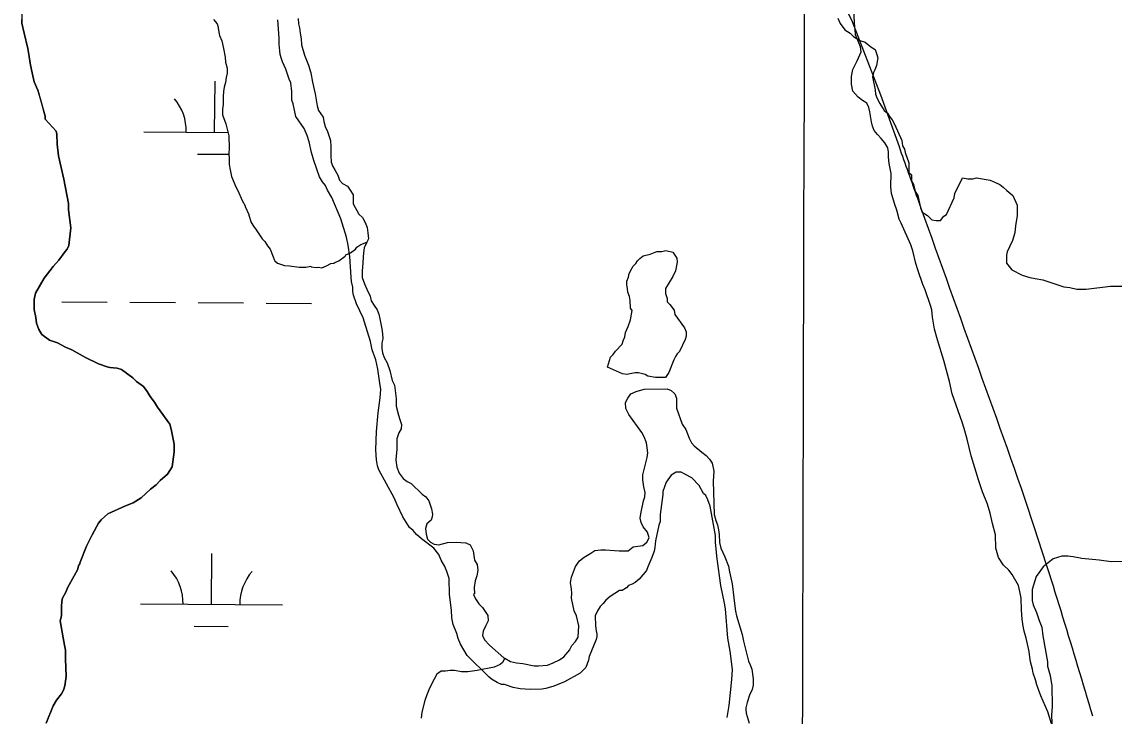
# Model space of a CAD drawing. Extents: x 3172231 to 3210228, y 940198 to 965780.
# Drawn here: x 3186394 to 3187163, y 954354 to 954843 of the extents above; entities that cross this region are included whole.
import ezdxf

# ---------------------------------------------------------------- set-up
doc = ezdxf.new("R2010")
doc.units = 0
for name, color, linetype in [('V-BORW-LINE', 7, 'Continuous'), ('V-GRID-MAJR', 7, 'Continuous'), ('V-SITE-VEGE', 7, 'Continuous'), ('V-TOPO-SHOR', 7, 'Continuous'), ('V-WETL-SWMP', 7, 'Continuous')]:
    doc.layers.add(name, color=color, linetype=linetype)

msp = doc.modelspace()

# ---------------------------------------------------------------- linework, layer by layer
at = {"layer": 'V-BORW-LINE'}
for p, q in [((3186999.035, 954791.126), (3186979.161, 954842.867)), ((3187012.073, 954754.716), (3186999.035, 954791.126))]:
    msp.add_line(p, q, dxfattribs=at)
for points in [[(3186979.161, 954842.867), (3186955.043, 954892.754)], [(3186999.035, 954791.126), (3186979.161, 954842.867)]]:
    msp.add_lwpolyline(points, dxfattribs=at)
for points in [[(3187065.409, 954605.663), (3187025.036, 954718.295), (3187012.073, 954754.716)], [(3187148.332, 954353.684), (3187105.214, 954492.817), (3187065.409, 954605.663)]]:
    msp.add_spline(points, degree=3, dxfattribs=at)
at = {"layer": 'V-GRID-MAJR'}
msp.add_spline([(3186921.327, 945704.044), (3186937.193, 951764.175), (3186953.067, 957827.391), (3186968.941, 963890.658), (3186968.949, 963893.691)], degree=3, dxfattribs=at)
at = {"layer": 'V-SITE-VEGE'}
for points in [[(3186393.941, 954848.264), (3186393.886, 954841.845), (3186395.426, 954834.874), (3186398.002, 954824.148), (3186400.034, 954812.358), (3186401.054, 954806.996), (3186402.6, 954800.562), (3186405.219, 954794.651), (3186409.362, 954779.631), (3186410.405, 954776.409), (3186410.382, 954774.269), (3186418.122, 954765.844), (3186418.628, 954763.663), (3186418.695, 954756.616), (3186419.774, 954748.571), (3186423.455, 954731.99), (3186426.635, 954714.902), (3186426.676, 954710.372), (3186428.304, 954697.799), (3186426.912, 954685.2), (3186425.929, 954682.673), (3186424.434, 954681.149), (3186419.959, 954675.064), (3186415.973, 954670.497), (3186409.504, 954662.381), (3186403.562, 954651.752), (3186402.598, 954647.211), (3186402.663, 954640.164), (3186403.72, 954634.637), (3186404.263, 954630.612), (3186405.815, 954626.097), (3186407.861, 954622.59), (3186413.438, 954618.615), (3186418.994, 954616.653), (3186424.559, 954613.684), (3186429.109, 954611.713), (3186438.727, 954606.266), (3186447.83, 954601.82), (3186453.89, 954599.862), (3186455.907, 954599.376), (3186460.947, 954598.92), (3186463.976, 954597.943), (3186472.089, 954591.977), (3186474.628, 954589.48), (3186479.697, 954586.005), (3186482.247, 954582.503), (3186484.293, 954578.999), (3186487.35, 954575.001), (3186489.396, 954571.495), (3186498.069, 954559.493), (3186499.11, 954555.977), (3186501.221, 954545.426), (3186501.273, 954539.888), (3186499.861, 954529.302), (3186496.384, 954524.233), (3186491.393, 954519.656), (3186488.401, 954516.606), (3186484.401, 954513.549), (3186477.913, 954507.448), (3186472.408, 954503.872), (3186466.889, 954501.805), (3186454.355, 954496.151), (3186449.862, 954492.082), (3186447.873, 954489.544), (3186443.417, 954481.448), (3186439.464, 954473.355), (3186435.034, 954462.236), (3186434.553, 954460.219), (3186434.049, 954460.215), (3186433.074, 954456.682), (3186426.144, 954444.029), (3186425.161, 954441.502), (3186422.187, 954436.439), (3186421.73, 954431.401), (3186421.798, 954424.354), (3186420.823, 954420.819), (3186422.949, 954408.757), (3186424.004, 954403.733), (3186424.54, 954400.212), (3186424.595, 954394.171), (3186425.218, 954381.59), (3186424.272, 954375.036), (3186423.293, 954372.005), (3186421.806, 954369.476), (3186418.324, 954364.911), (3186415.844, 954360.86), (3186410.923, 954348.732)], [(3186793.629, 954395.604), (3186793.147, 954393.081), (3186791.179, 954388.029), (3186787.19, 954383.964), (3186776.171, 954377.82), (3186768.647, 954374.729), (3186763.126, 954373.166), (3186760.111, 954372.636), (3186752.054, 954372.56), (3186745.001, 954372.996), (3186739.959, 954373.957), (3186733.899, 954375.915), (3186731.883, 954375.896), (3186728.848, 954377.377), (3186724.797, 954379.857), (3186722.772, 954381.348), (3186707.527, 954396.311), (3186702.921, 954404.323), (3186701.372, 954408.337), (3186700.332, 954411.851), (3186697.756, 954418.37), (3186696.705, 954422.894), (3186696.654, 954428.432), (3186695.042, 954439.493), (3186694.938, 954450.569), (3186693.379, 954455.586), (3186691.837, 954459.098), (3186689.277, 954463.604), (3186687.729, 954467.618), (3186684.163, 954472.116), (3186675.543, 954478.581), (3186671.992, 954481.569), (3186669.444, 954484.565), (3186666.911, 954486.556), (3186662.309, 954494.064), (3186658.201, 954502.584), (3186656.14, 954507.601), (3186645.384, 954527.135), (3186644.35, 954530.148), (3186643.807, 954534.17), (3186643.24, 954541.213), (3186643.621, 954554.308), (3186645.009, 954567.409), (3186646.42, 954577.995), (3186646.867, 954584.043), (3186646.341, 954586.556), (3186644.723, 954598.119), (3186643.15, 954604.65), (3186640.567, 954611.674), (3186639.504, 954617.706), (3186635.351, 954631.26), (3186634.315, 954634.274), (3186629.69, 954644.297), (3186627.62, 954650.32), (3186627.093, 954652.833), (3186627.065, 954655.854), (3186626.02, 954659.872), (3186625.992, 954662.893), (3186624.849, 954677.481), (3186623.765, 954685.527), (3186622.709, 954691.057), (3186618.557, 954704.107), (3186612.377, 954719.154), (3186609.309, 954724.161), (3186607.764, 954727.669), (3186605.727, 954730.168), (3186603.681, 954733.674), (3186599.546, 954745.214), (3186597.983, 954750.738), (3186596.402, 954758.274), (3186594.85, 954762.792), (3186592.789, 954767.808), (3186586.949, 954776.174), (3186584.948, 954784.999), (3186584.174, 954787.587), (3186584.096, 954793.897), (3186583.279, 954799.826), (3186582.134, 954802.413), (3186579.819, 954809.44), (3186577.528, 954814.607), (3186576.758, 954816.825), (3186575.977, 954819.784), (3186575.576, 954822.379), (3186575.144, 954827.2), (3186575.093, 954831.282), (3186574.19, 954844.266)], [(3186968.819, 954845.443), (3186970.348, 954841.751), (3186973.742, 954837.337), (3186977.49, 954834.788), (3186979.745, 954832.584), (3186984.236, 954829.672), (3186987.961, 954828.603), (3186992.086, 954825.314), (3186995.078, 954823.493), (3186995.858, 954820.534), (3186997.007, 954817.578), (3186995.963, 954811.996), (3186994.888, 954809.014), (3186993.796, 954807.144), (3186993.219, 954804.094), (3186995.127, 954794.983), (3186995.154, 954791.941), (3186996.401, 954788.91), (3186998.261, 954785.275), (3187001.347, 954780.436), (3187003.798, 954778.636), (3187005.04, 954776.211), (3187006.889, 954773.792), (3187008.742, 954770.767), (3187013.719, 954759.249), (3187014.358, 954755.606), (3187015.599, 954753.183), (3187016.232, 954750.754), (3187018.735, 954743.474), (3187018.796, 954736.781), (3187020.639, 954734.972), (3187020.678, 954730.71), (3187021.917, 954728.29), (3187023.181, 954723.434), (3187025.036, 954720.409), (3187026.941, 954711.906), (3187028.186, 954708.875), (3187031.86, 954706.474), (3187034.93, 954703.46), (3187037.98, 954702.88), (3187041.023, 954702.909), (3187043.427, 954705.973), (3187045.242, 954707.208), (3187050.61, 954718.822), (3187051.189, 954721.869), (3187056.565, 954732.873), (3187060.225, 954732.3), (3187063.872, 954732.332), (3187066.301, 954732.965), (3187076.056, 954731.231), (3187080.33, 954729.445), (3187082.778, 954728.251), (3187085.229, 954726.446), (3187087.685, 954724.036), (3187091.979, 954720.425), (3187095.082, 954713.759), (3187095.152, 954706.458), (3187094.003, 954699.143), (3187093.439, 954694.268), (3187091.666, 954688.776), (3187088.088, 954680.829), (3187087.502, 954678.39), (3187087.553, 954672.914), (3187091.25, 954668.081), (3187098.586, 954664.497), (3187104.081, 954662.723), (3187107.737, 954662.147), (3187113.225, 954660.982), (3187127.875, 954656.249), (3187132.14, 954655.682), (3187137.021, 954654.51), (3187143.714, 954654.572)], [(3187143.714, 954654.572), (3187160.737, 954656.556), (3187169.865, 954656.642)], [(3186890.692, 954352.709), (3186892.123, 954361.282), (3186893.968, 954379.423), (3186894.407, 954386.476), (3186892.774, 954399.551), (3186891.179, 954408.599), (3186889.475, 954429.224), (3186888.932, 954433.249), (3186886.301, 954445.809), (3186883.61, 954464.413), (3186882.491, 954475.982), (3186882.446, 954481.016), (3186878.729, 954501.625), (3186877.179, 954506.141), (3186875.639, 954509.148), (3186874.115, 954510.645), (3186871.043, 954516.152), (3186865.956, 954521.644), (3186860.899, 954524.116), (3186858.37, 954525.601), (3186854.843, 954525.568), (3186851.337, 954523.522), (3186847.862, 954518.454), (3186845.404, 954511.886), (3186845.425, 954509.873), (3186843.542, 954495.758), (3186843.59, 954490.724), (3186842.607, 954488.196), (3186840.192, 954477.098), (3186839.729, 954472.562), (3186839.252, 954470.041), (3186837.783, 954465.496), (3186834.824, 954458.922), (3186833.839, 954456.395), (3186828.862, 954450.311), (3186825.862, 954447.763), (3186823.861, 954446.737), (3186821.352, 954445.707), (3186819.857, 954444.183), (3186816.855, 954442.141), (3186814.842, 954442.123), (3186808.335, 954438.033), (3186805.337, 954435.487), (3186803.346, 954432.952), (3186801.35, 954430.918), (3186799.367, 954427.881), (3186797.891, 954424.342), (3186797.954, 954417.295), (3186798.493, 954413.774), (3186799.015, 954411.765), (3186799.033, 954409.752), (3186798.55, 954407.735), (3186793.629, 954395.604)], [(3187180.805, 954462.609), (3187161.333, 954462.426), (3187152.801, 954463.563), (3187140.621, 954464.667), (3187134.522, 954465.826), (3187130.867, 954466.402), (3187126.607, 954466.363), (3187120.539, 954464.479), (3187113.287, 954458.935), (3187108.482, 954452.195), (3187105.525, 954443.038), (3187105.598, 954435.129), (3187106.235, 954432.092), (3187108.72, 954426.638), (3187110.598, 954421.178), (3187112.467, 954416.326), (3187113.133, 954410.248), (3187116.344, 954392.018), (3187116.377, 954388.977), (3187118.263, 954382.301), (3187119.547, 954375.01), (3187119.685, 954360.403), (3187119.134, 954354.313), (3187119.889, 954338.498)]]:
    msp.add_lwpolyline(points, dxfattribs=at)
msp.add_lwpolyline([(3186806.371, 954599.565), (3186808.673, 954606.694), (3186810.435, 954608.488), (3186812.19, 954610.874), (3186816.884, 954615.656), (3186817.453, 954618.029), (3186818.61, 954621.001), (3186819.175, 954623.969), (3186820.912, 954628.132), (3186822.645, 954632.888), (3186823.769, 954639.413), (3186822.569, 954641.178), (3186822.518, 954646.509), (3186821.899, 954649.464), (3186820.687, 954652.415), (3186820.664, 954654.785), (3186820.044, 954657.74), (3186820.021, 954660.11), (3186821.178, 954663.081), (3186821.75, 954665.457), (3186823.493, 954669.027), (3186824.66, 954670.815), (3186826.419, 954672.607), (3186827.589, 954674.394), (3186829.35, 954676.189), (3186831.701, 954677.987), (3186836.428, 954679.215), (3186841.15, 954681.036), (3186844.704, 954681.071), (3186847.659, 954681.689), (3186852.408, 954680.551), (3186855.409, 954676.432), (3186855.435, 954673.471), (3186854.307, 954667.538), (3186852.568, 954663.374), (3186847.317, 954655.033), (3186847.35, 954651.477), (3186848.566, 954647.936), (3186848.589, 954645.567), (3186850.383, 954643.808), (3186853.381, 954639.689), (3186854.002, 954636.734), (3186860.606, 954627.317), (3186861.819, 954624.368), (3186861.845, 954621.407), (3186861.274, 954619.033), (3186857.207, 954610.702), (3186855.447, 954608.908), (3186854.278, 954607.12), (3186853.117, 954604.74), (3186849.646, 954595.823), (3186847.311, 954592.247), (3186840.202, 954592.182), (3186834.861, 954593.314), (3186833.073, 954594.484), (3186828.324, 954595.626), (3186825.954, 954595.602), (3186820.044, 954594.363), (3186817.076, 954594.926)], close=True, dxfattribs=at)
at = {"layer": 'V-TOPO-SHOR'}
for points in [[(3187006.16, 954726.793), (3187006.25, 954735.966), (3187004.949, 954743.011), (3187004.376, 954747.59), (3187004.521, 954751.121), (3187003.964, 954754.115), (3187001.814, 954757.621), (3186999.315, 954760.599), (3186996.645, 954763.396), (3186994.322, 954766.372), (3186993.061, 954769.36), (3186992.328, 954772.352), (3186991.377, 954779.576), (3186990.466, 954782.566), (3186989.204, 954785.554), (3186986.188, 954787.467), (3186983.167, 954789.908), (3186979.245, 954794.104), (3186978.317, 954799.036), (3186978.444, 954804.33), (3186979.28, 954809.276), (3186982.401, 954815.303), (3186985.162, 954821.681), (3186984.601, 954825.203), (3186981.168, 954833.815), (3186980.957, 954837.518), (3186980.386, 954842.097), (3186980.113, 954852.327)], [(3186588.612, 954845.169), (3186588.884, 954841.54), (3186589.601, 954838.597), (3186589.873, 954834.968), (3186590.604, 954830.89), (3186590.885, 954826.579), (3186593.019, 954819.342), (3186595.829, 954812.338), (3186597.486, 954806.91), (3186598.702, 954800.34), (3186600.621, 954792.191), (3186601.862, 954783.58), (3186602.808, 954780.413), (3186606.218, 954775.723)], [(3186606.218, 954775.723), (3186606.599, 954772.553), (3186607.515, 954769.033), (3186609.135, 954765.696), (3186611.312, 954759.19), (3186611.529, 954754.959), (3186611.586, 954748.761), (3186611.805, 954744.022), (3186613.069, 954741.036), (3186614.506, 954738.227), (3186616.479, 954734.892), (3186617.746, 954731.376), (3186619.887, 954728.927), (3186623.253, 954727.196), (3186625.22, 954724.39), (3186627.194, 954720.88), (3186627.253, 954714.531), (3186631.378, 954707.337), (3186633.868, 954705.065), (3186635.843, 954701.381), (3186637.11, 954697.865), (3186637.675, 954694.166), (3186638.067, 954689.935), (3186636.912, 954687.688)], [(3187121.239, 954342.414), (3187116.694, 954356.838), (3187111.826, 954368.081), (3187110.02, 954372.474), (3187108.933, 954375.64), (3187108.017, 954379.335), (3187106.387, 954383.908), (3187105.83, 954386.902), (3187104.548, 954392.006), (3187103.987, 954395.352), (3187103.598, 954399.229), (3187101.394, 954408.558), (3187099.934, 954413.662), (3187099.375, 954417.008), (3187098.621, 954422.116), (3187098.033, 954428.284), (3187097.953, 954436.929), (3187097.028, 954441.506), (3187095.93, 954445.729), (3187091.625, 954453.45), (3187089.302, 954456.604), (3187085.389, 954460.096), (3187081.809, 954465.531), (3187079.984, 954472.042), (3187079.72, 954481.389), (3187077.707, 954489.309), (3187076.05, 954496.702), (3187074.051, 954503.034), (3187070.617, 954511.822), (3187067.717, 954520.088), (3187062.617, 954537.152), (3187059.86, 954548.944), (3187057.675, 954556.333), (3187056.221, 954560.907), (3187049.332, 954580.776), (3187047.308, 954589.577), (3187043.468, 954604.183), (3187038.922, 954618.783), (3187036.911, 954626.35), (3187035.42, 954634.803), (3187034.842, 954639.914), (3187034.111, 954642.906), (3187030.302, 954653.984), (3187028.678, 954657.851), (3187025.237, 954667.519), (3187023.777, 954672.623), (3187021.577, 954681.421), (3187020.127, 954685.642), (3187013.281, 954700.926), (3187012.017, 954703.912), (3187010.373, 954710.073), (3187008.925, 954714.115), (3187006.557, 954722.033), (3187006.16, 954726.793)], [(3186636.912, 954687.688), (3186635.126, 954683.733), (3186634.63, 954680.201), (3186634.307, 954677.022), (3186634.167, 954673.139), (3186633.516, 954667.134), (3186633.735, 954662.727), (3186635.187, 954658.332), (3186636.811, 954654.465), (3186639.15, 954649.546), (3186640.061, 954646.38), (3186642.034, 954643.048), (3186644.18, 954639.892), (3186645.441, 954636.906), (3186646.003, 954633.557), (3186647.477, 954626.692), (3186648.042, 954622.994), (3186648.249, 954619.643), (3186647.571, 954616.637), (3186647.432, 954612.756), (3186647.989, 954609.762), (3186649.079, 954606.419), (3186651.229, 954602.735), (3186653.046, 954597.283), (3186654.875, 954590.244), (3186656.316, 954586.906), (3186657.641, 954577.393), (3186657.691, 954572.101), (3186659.161, 954565.764), (3186660.246, 954562.774), (3186661.34, 954559.082), (3186661.193, 954556.079), (3186659.454, 954553.417), (3186658.082, 954549.172), (3186657.94, 954545.289), (3186658.151, 954541.586), (3186657.488, 954537.17), (3186657.34, 954533.994), (3186658.092, 954529.06), (3186659.72, 954524.841), (3186662.577, 954521.163), (3186665.242, 954519.072), (3186668.078, 954517.512), (3186675.912, 954509.999), (3186678.574, 954508.259), (3186680.54, 954505.455), (3186681.626, 954502.643), (3186682.535, 954499.653), (3186683.098, 954495.952), (3186682.94, 954494.011), (3186682.256, 954491.711), (3186679.281, 954489.214), (3186678.255, 954485.854), (3186678.644, 954481.975), (3186679.557, 954478.456), (3186681.693, 954476.359), (3186684.356, 954474.796), (3186687.534, 954474.297), (3186693.692, 954476.117), (3186700.041, 954476.355), (3186703.044, 954476.029), (3186706.748, 954475.888), (3186709.763, 954474.327), (3186711.741, 954470.113), (3186712.686, 954463.594), (3186714.654, 954460.614), (3186715.045, 954456.561), (3186714.375, 954452.496), (3186713.173, 954449.133), (3186712.511, 954444.363), (3186712.731, 954439.78), (3186712.028, 954439.419), (3186713.47, 954436.257), (3186715.794, 954432.927), (3186718.289, 954430.306), (3186720.255, 954427.502), (3186722.047, 954424.518), (3186722.434, 954420.817), (3186720.701, 954417.45), (3186718.975, 954413.553), (3186718.473, 954410.549), (3186719.915, 954407.386), (3186723.3, 954403.714), (3186733.438, 954394.812), (3186734.101, 954394.451)], [(3186734.101, 954394.451), (3186738.224, 954392.211), (3186742.468, 954391.367), (3186746.883, 954390.88), (3186754.835, 954389.19), (3186757.836, 954389.043), (3186764.18, 954389.63), (3186768.223, 954391.256), (3186772.614, 954393.413), (3186775.77, 954395.383), (3186779.958, 954400.362), (3186779.954, 954400.714), (3186781.339, 954403.551), (3186783.96, 954406.397), (3186785.871, 954409.414), (3186786.325, 954417.356), (3186784.673, 954424.397), (3186783.053, 954427.912), (3186781.205, 954436.714), (3186781.351, 954440.245), (3186781.144, 954443.241), (3186780.396, 954447.82), (3186781.066, 954451.707), (3186783.819, 954459.141), (3186786.78, 954463.227), (3186789.932, 954465.728), (3186794.669, 954468.417), (3186797.475, 954470.385), (3186801.704, 954470.952), (3186805.054, 954470.983), (3186811.411, 954470.338), (3186814.588, 954470.19), (3186821.115, 954470.252), (3186824.617, 954472.931), (3186831.312, 954473.875), (3186834.113, 954476.195), (3186835.846, 954479.386), (3186834.752, 954483.257), (3186831.541, 954487.109), (3186830.278, 954490.095), (3186829.542, 954493.263), (3186829.868, 954496.266), (3186831.902, 954505.281), (3186832.756, 954508.287), (3186832.903, 954511.29), (3186831.986, 954515.16), (3186831.408, 954520.094), (3186831.375, 954523.623), (3186834.437, 954535.825), (3186834.937, 954539.179), (3186833.989, 954546.229), (3186832.184, 954550.445), (3186830.568, 954553.427), (3186821.453, 954566.221), (3186819.472, 954570.436), (3186819.257, 954574.667), (3186820.816, 954577.682), (3186822.905, 954580.701), (3186826.771, 954582.325), (3186832.399, 954584.141), (3186848.452, 954584.291), (3186851.284, 954583.082), (3186853.952, 954580.813), (3186855.038, 954577.825), (3186855.103, 954570.77), (3186859.091, 954559.516), (3186861.596, 954555.66), (3186863.947, 954549.505), (3186865.565, 954546.345), (3186867.527, 954544.07), (3186872.86, 954539.712), (3186876.054, 954537.447), (3186878.373, 954534.823), (3186880.165, 954531.841), (3186881.275, 954526.381), (3186880.986, 954519.324), (3186881.559, 954495.866), (3186882.835, 954491.467), (3186883.923, 954488.479), (3186884.66, 954484.959), (3186885.043, 954481.786), (3186885.451, 954475.968), (3186886.19, 954472.093), (3186889.072, 954465.947), (3186891.605, 954459.266), (3186892.522, 954455.396), (3186894.187, 954446.944), (3186896.098, 954431.26), (3186896.661, 954427.737), (3186897.399, 954424.391), (3186901.403, 954411.2), (3186902.326, 954406.621), (3186905.81, 954392.541), (3186907.071, 954389.731), (3186908.159, 954386.743), (3186909.101, 954380.048), (3186909.144, 954375.46), (3186908.29, 954372.454), (3186906.564, 954368.556), (3186904.849, 954363.248), (3186903.825, 954359.535)], [(3186903.825, 954359.535), (3186903.836, 954358.476), (3186904.036, 954355.832), (3186906.219, 954348.795)]]:
    msp.add_lwpolyline(points, dxfattribs=at)
at = {"layer": 'V-WETL-SWMP'}
for p, q in [((3186529.714, 954765.033), (3186529.961, 954801.031)), ((3186479.716, 954765.373), (3186539.119, 954764.969)), ((3186517.609, 954749.684), (3186539.65, 954749.534)), ((3186422.053, 954645.695), (3186454.052, 954645.477)), ((3186470.051, 954645.368), (3186502.05, 954645.15)), ((3186518.049, 954645.041), (3186550.048, 954644.823)), ((3186566.047, 954644.714), (3186598.046, 954644.496)), ((3186527.438, 954432.373), (3186527.685, 954468.371)), ((3186477.44, 954432.713), (3186577.436, 954432.032)), ((3186515.333, 954417.024), (3186539.332, 954416.861))]:
    msp.add_line(p, q, dxfattribs=at)
for points in [[(3186421.806, 954369.475), (3186423.292, 954372.006), (3186424.271, 954375.036), (3186425.217, 954381.59), (3186424.596, 954394.171), (3186424.539, 954400.213), (3186424.003, 954403.732), (3186422.949, 954408.757), (3186420.823, 954420.82), (3186421.797, 954424.354), (3186421.731, 954431.402), (3186422.187, 954436.44), (3186425.161, 954441.503), (3186426.144, 954444.03), (3186433.074, 954456.681), (3186434.048, 954460.214), (3186434.552, 954460.219), (3186435.036, 954462.238), (3186439.464, 954473.355), (3186443.416, 954481.448), (3186447.872, 954489.545), (3186449.862, 954492.081), (3186454.355, 954496.151), (3186466.889, 954501.806), (3186472.408, 954503.871), (3186477.913, 954507.447), (3186484.401, 954513.549), (3186488.4, 954516.607), (3186491.392, 954519.656), (3186496.384, 954524.234), (3186499.861, 954529.301), (3186501.273, 954539.887), (3186501.221, 954545.425), (3186499.109, 954555.978), (3186498.069, 954559.493), (3186489.398, 954571.495), (3186487.351, 954575), (3186484.293, 954578.999), (3186482.246, 954582.505), (3186479.696, 954586.005), (3186474.629, 954589.482), (3186472.089, 954591.976), (3186463.977, 954597.942), (3186460.947, 954598.92), (3186455.908, 954599.377), (3186453.89, 954599.861), (3186447.83, 954601.819), (3186438.726, 954606.265), (3186429.109, 954611.713), (3186424.559, 954613.684), (3186418.994, 954616.653), (3186413.437, 954618.615), (3186407.862, 954622.591), (3186405.815, 954626.096), (3186404.262, 954630.613), (3186403.721, 954634.636), (3186402.663, 954640.164), (3186402.597, 954647.212), (3186403.562, 954651.752), (3186409.504, 954662.381), (3186415.973, 954670.497), (3186419.958, 954675.065), (3186424.433, 954681.148), (3186425.929, 954682.673), (3186426.912, 954685.199), (3186428.305, 954697.799), (3186426.677, 954710.371), (3186426.635, 954714.902), (3186423.454, 954731.99), (3186419.775, 954748.57), (3186418.693, 954756.615), (3186418.627, 954763.663), (3186418.121, 954765.844), (3186410.382, 954774.27), (3186410.402, 954776.41), (3186409.362, 954779.631), (3186408.326, 954783.386), (3186406.255, 954790.896), (3186405.22, 954794.652), (3186402.599, 954800.562), (3186401.053, 954806.997), (3186400.033, 954812.358), (3186398.512, 954821.469), (3186398.002, 954824.149), (3186395.425, 954834.875), (3186393.885, 954841.845), (3186393.909, 954844.52)], [(3186528.915, 954844.46), (3186531.448, 954841.54), (3186532.16, 954839.051), (3186532.172, 954838.143), (3186533.141, 954833.16), (3186534.775, 954829.548), (3186535.978, 954824.114), (3186537.113, 954817.93), (3186537.415, 954814.431), (3186538.533, 954810.132), (3186538.565, 954806.631), (3186537.785, 954803.661), (3186537.279, 954800.154), (3186536.501, 954796.915), (3186535.993, 954793.678), (3186535.756, 954790.174), (3186535.809, 954784.518), (3186535.301, 954781.281), (3186535.338, 954777.241), (3186537.551, 954771.067), (3186539.786, 954762.468), (3186539.866, 954753.85), (3186539.632, 954750.077), (3186539.939, 954746.04), (3186539.975, 954742.269), (3186540.548, 954738.503), (3186541.668, 954733.935), (3186544.699, 954726.691), (3186546.071, 954724.01), (3186549.099, 954717.035), (3186551.289, 954713.285), (3186551.294, 954712.746), (3186553.77, 954707.113), (3186553.775, 954706.574), (3186555.439, 954701.472), (3186557.08, 954698.794), (3186558.988, 954696.387), (3186563.089, 954689.961), (3186564.991, 954688.094), (3186566.904, 954685.149), (3186568.812, 954682.742), (3186571.017, 954677.376), (3186571.574, 954675.496), (3186572.122, 954674.423), (3186574.023, 954672.825), (3186578.886, 954671.254), (3186582.389, 954671.018), (3186589.133, 954670.003), (3186593.981, 954670.049), (3186597.477, 954670.62), (3186597.749, 954670.353), (3186601.255, 954669.847), (3186602.599, 954670.129), (3186605.297, 954669.616), (3186608.517, 954670.992), (3186611.464, 954672.636), (3186613.616, 954672.925), (3186614.422, 954673.202), (3186617.103, 954674.574), (3186621.651, 954677.849), (3186622.182, 954678.662), (3186625.401, 954680.039), (3186628.877, 954682.765), (3186629.942, 954684.121), (3186632.618, 954686.032), (3186636.912, 954687.688), (3186635.126, 954683.733), (3186634.63, 954680.2), (3186634.307, 954677.022), (3186634.167, 954673.139), (3186633.517, 954667.135), (3186633.735, 954662.727), (3186635.187, 954658.331), (3186636.811, 954654.465), (3186639.15, 954649.547), (3186640.062, 954646.38), (3186642.033, 954643.047), (3186644.18, 954639.892), (3186645.442, 954636.905), (3186646.003, 954633.558), (3186647.478, 954626.692), (3186648.042, 954622.993), (3186648.25, 954619.643), (3186647.572, 954616.637), (3186647.432, 954612.755), (3186647.989, 954609.761), (3186649.079, 954606.42), (3186651.23, 954602.735), (3186653.045, 954597.284), (3186654.875, 954590.244), (3186656.317, 954586.906), (3186657.641, 954577.392), (3186657.691, 954572.101), (3186659.161, 954565.764), (3186660.247, 954562.775), (3186661.34, 954559.081), (3186661.192, 954556.08)], [(3186661.192, 954556.08), (3186659.453, 954553.418), (3186658.081, 954549.171), (3186657.941, 954545.289), (3186658.152, 954541.586), (3186657.488, 954537.17), (3186657.341, 954533.993), (3186658.093, 954529.061), (3186659.72, 954524.842), (3186662.577, 954521.164), (3186665.242, 954519.072), (3186668.079, 954517.511), (3186675.911, 954509.999), (3186678.574, 954508.259), (3186680.541, 954505.455), (3186681.625, 954502.643), (3186682.535, 954499.652), (3186683.099, 954495.953), (3186682.941, 954494.011), (3186682.257, 954491.711), (3186679.281, 954489.214), (3186678.254, 954485.853), (3186678.643, 954481.975), (3186679.558, 954478.456), (3186681.694, 954476.359), (3186684.355, 954474.796), (3186687.535, 954474.296), (3186693.692, 954476.118), (3186700.041, 954476.354), (3186703.043, 954476.029), (3186706.749, 954475.887), (3186709.762, 954474.328), (3186711.742, 954470.112), (3186712.685, 954463.594), (3186714.653, 954460.613), (3186715.044, 954456.56), (3186714.376, 954452.496), (3186713.173, 954449.133), (3186712.512, 954444.364), (3186712.731, 954439.779), (3186712.029, 954439.42), (3186713.47, 954436.258), (3186715.794, 954432.928), (3186718.288, 954430.305), (3186720.255, 954427.501), (3186722.047, 954424.519), (3186722.434, 954420.818), (3186720.702, 954417.45), (3186718.974, 954413.553), (3186718.473, 954410.549), (3186719.914, 954407.387), (3186723.3, 954403.714), (3186733.438, 954394.812), (3186734.102, 954394.451), (3186732.463, 954391.434), (3186730.908, 954390.166), (3186726.538, 954388.245), (3186714.65, 954385.94), (3186708.077, 954384.938), (3186703.69, 954384.897), (3186698.667, 954385.791), (3186695.533, 954385.761), (3186692.402, 954385.419), (3186689.268, 954385.39), (3186686.155, 954383.167), (3186682.459, 954376.237), (3186680.617, 954372.145), (3186679.082, 954368.683), (3186677.866, 954364.598), (3186675.749, 954356.429), (3186675.16, 954352.349)], [(3186410.923, 954348.731), (3186415.845, 954360.861), (3186418.324, 954364.911), (3186421.806, 954369.475)]]:
    msp.add_lwpolyline(points, dxfattribs=at)
for centre, start, end in [((3186474.477, 954765.884), 358.83817, 40.381828), ((3186472.201, 954433.223), 358.83817, 40.381828), ((3186582.682, 954432.471), 138.838157, 180.381815)]:
    msp.add_arc(centre, 35.246, start, end, dxfattribs=at)

doc.saveas('drawing.dxf')
